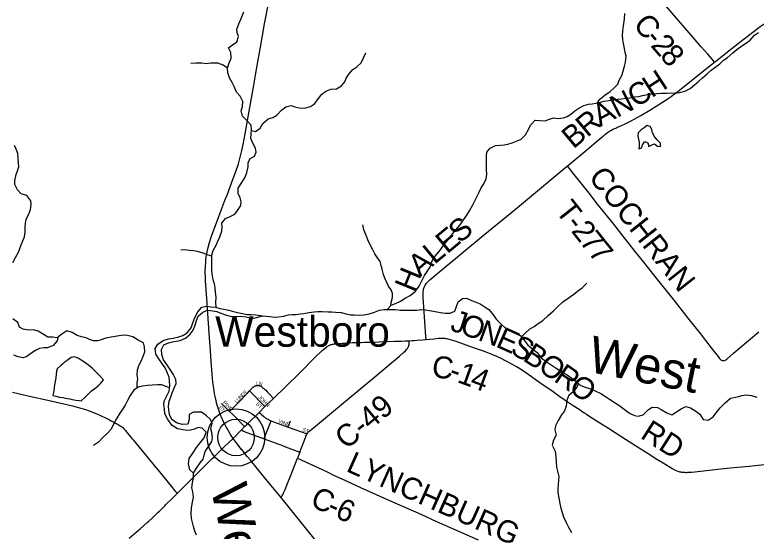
# Model space of a CAD drawing. Extents: x 1442749 to 1756758, y 235267 to 677782.
# Drawn here: x 1566168 to 1576295, y 468390 to 475450 of the extents above; entities that cross this region are included whole.
import ezdxf

# ---------------------------------------------------------------- set-up
doc = ezdxf.new("R2010")
doc.units = 0
for name, color, linetype in [('GM_X_County_Road', 7, 'Continuous'), ('GM_X_County_Road_Text', 7, 'Continuous'), ('GM_X_Minor_Lake', 7, 'Continuous'), ('GM_X_Minor_River', 7, 'Continuous'), ('GM_X_Minor_River_Text', 7, 'Continuous'), ('GM_X_Township_Road', 7, 'Continuous'), ('GM_X_Township_Road_Text', 7, 'Continuous'), ('GM_X_Township_Subdivision', 7, 'Continuous'), ('GM_X_Township_Subdivision_Text', 7, 'Continuous'), ('GM_X_Unincorporated', 7, 'Continuous'), ('GM_X_Unincorporated_Location', 7, 'Continuous'), ('GM_X_Unincorporated_Text', 7, 'Continuous'), ('GM_X_US_Route', 7, 'Continuous')]:
    doc.layers.add(name, color=color, linetype=linetype)

msp = doc.modelspace()

# ---------------------------------------------------------------- linework, layer by layer
at = {"layer": 'GM_X_County_Road'}
for points in [[(1575727, 474804), (1575694, 474843), (1575636, 474910), (1575545, 475013), (1575379, 475204), (1575061, 475571)], [(1575727, 474804), (1575741, 474814), (1575902, 474943), (1576071, 475078), (1576248, 475214), (1576326, 475271), (1576351, 475290), (1576377, 475307), (1576413, 475332), (1576448, 475352), (1576484, 475373), (1576507, 475388), (1576517, 475394)], [(1573711, 473382), (1574007, 473628), (1574142, 473742), (1574203, 473793), (1574227, 473812), (1574245, 473826), (1574264, 473841), (1574279, 473850), (1574292, 473858), (1574310, 473869), (1574332, 473880), (1574352, 473890), (1574376, 473902), (1574393, 473910), (1574457, 473937), (1574496, 473955), (1574531, 473972), (1574561, 473986), (1574595, 474004), (1574630, 474023), (1574719, 474074), (1574843, 474148), (1575015, 474256), (1575093, 474305), (1575133, 474333), (1575162, 474355), (1575191, 474377), (1575224, 474403), (1575455, 474588), (1575645, 474739), (1575727, 474804)], [(1571785, 471011), (1571783, 471051), (1571756, 471453), (1571746, 471587), (1571745, 471614), (1571745, 471632), (1571746, 471650), (1571746, 471666), (1571748, 471684), (1571751, 471698), (1571754, 471711), (1571759, 471721), (1571764, 471735), (1571770, 471747), (1571776, 471758), (1571783, 471769), (1571791, 471780), (1571801, 471791), (1571810, 471801), (1571819, 471810), (1571838, 471829), (1571891, 471873), (1571924, 471900), (1572028, 471986), (1572566, 472431), (1572959, 472754), (1573060, 472837), (1573226, 472977), (1573694, 473368), (1573711, 473382)], [(1571556, 470994), (1571592, 470996), (1571625, 470998), (1571664, 471001), (1571738, 471007), (1571785, 471011)], [(1571785, 471011), (1571837, 471016), (1571894, 471022), (1571955, 471028), (1571968, 471028), (1571980, 471029), (1571991, 471030), (1572003, 471030), (1572014, 471029), (1572027, 471029), (1572038, 471028), (1572050, 471026), (1572066, 471023), (1572084, 471019), (1572113, 471012), (1572179, 470992), (1572256, 470964), (1572330, 470937), (1572457, 470893), (1572578, 470851), (1572691, 470808), (1572748, 470784), (1572798, 470760), (1572874, 470721), (1572935, 470689), (1573021, 470642), (1573074, 470610), (1573163, 470549), (1573340, 470424), (1573520, 470298), (1573611, 470233), (1573686, 470181), (1573793, 470110), (1573876, 470057), (1573947, 470010), (1573977, 469990), (1574037, 469950), (1574145, 469881), (1574278, 469797), (1574460, 469681), (1574662, 469552), (1574820, 469452), (1574939, 469376), (1575022, 469323), (1575154, 469242), (1575186, 469225), (1575211, 469215), (1575225, 469210), (1575237, 469206), (1575249, 469203), (1575264, 469200), (1575280, 469198), (1575296, 469196), (1575302, 469195), (1575310, 469195), (1575320, 469195), (1575335, 469194), (1575348, 469194), (1575359, 469195), (1575396, 469197), (1575416, 469198), (1575652, 469224), (1575814, 469243), (1575945, 469257), (1576039, 469266), (1576199, 469281), (1576405, 469302)], [(1569700, 470206), (1570046, 470543), (1570065, 470562), (1570268, 470765), (1570368, 470861), (1570387, 470879), (1570405, 470894), (1570423, 470908), (1570440, 470919), (1570455, 470928), (1570466, 470933), (1570475, 470936), (1570480, 470938), (1570488, 470941), (1570498, 470944), (1570505, 470946), (1570511, 470947), (1570519, 470948), (1570529, 470950), (1570540, 470951), (1570554, 470953), (1570579, 470956), (1570608, 470958), (1570642, 470960), (1570659, 470961), (1570693, 470963), (1570738, 470966), (1570782, 470968), (1570824, 470969), (1570901, 470972), (1570946, 470973), (1571022, 470975), (1571143, 470978), (1571251, 470982), (1571355, 470986), (1571444, 470989), (1571504, 470992), (1571556, 470994)], [(1570160, 469721), (1570160, 469721), (1570164, 469727), (1570170, 469736), (1570177, 469745), (1570183, 469751), (1570197, 469764), (1570328, 469871), (1570550, 470055), (1570712, 470190), (1571086, 470501), (1571312, 470690), (1571421, 470781), (1571479, 470832), (1571505, 470856), (1571520, 470872), (1571531, 470887), (1571537, 470898), (1571542, 470907), (1571545, 470915), (1571548, 470924), (1571551, 470936), (1571553, 470944), (1571554, 470951), (1571556, 470967), (1571556, 470974), (1571556, 470979), (1571556, 470994)], [(1569585, 470093), (1569700, 470206)], [(1569504, 470015), (1569585, 470093)], [(1569307, 469821), (1569335, 469849), (1569350, 469864), (1569504, 470015)], [(1569263, 469776), (1569307, 469821)], [(1569148, 469659), (1569263, 469776)], [(1569263, 469776), (1569280, 469763), (1569286, 469760), (1569290, 469758), (1569295, 469756), (1569300, 469754), (1569573, 469652)], [(1570060, 469469), (1570137, 469670), (1570141, 469680), (1570142, 469682), (1570145, 469690), (1570150, 469701), (1570153, 469707), (1570155, 469711), (1570157, 469716), (1570160, 469721)], [(1568389, 468909), (1568445, 468965), (1568517, 469037), (1568738, 469258), (1568759, 469280), (1568863, 469382), (1568881, 469399), (1569007, 469523), (1569027, 469542), (1569148, 469659)], [(1569573, 469652), (1569822, 469560), (1569864, 469544), (1570060, 469469)], [(1569800, 468854), (1569810, 468865), (1569816, 468871), (1569819, 468875), (1569822, 468878), (1569825, 468883), (1569826, 468886), (1569829, 468890), (1569837, 468906), (1569844, 468922), (1569860, 468959), (1569902, 469064), (1569935, 469144), (1569944, 469167), (1569957, 469200), (1570029, 469387)], [(1570060, 469469), (1570029, 469387)], [(1570029, 469387), (1570368, 469234), (1570444, 469195), (1570511, 469161), (1570684, 469081), (1570890, 468989), (1571286, 468812), (1571714, 468621), (1571930, 468524), (1572043, 468473), (1572187, 468409), (1572496, 468271)], [(1567729, 468297), (1567859, 468406), (1567878, 468422), (1567977, 468508), (1567995, 468524), (1568047, 468572), (1568066, 468590), (1568128, 468650), (1568145, 468666), (1568218, 468739), (1568232, 468753), (1568306, 468826), (1568389, 468909)]]:
    msp.add_lwpolyline(points, dxfattribs=at)
at = {"layer": 'GM_X_Minor_Lake'}
for points in [[(1574725, 473878), (1574682, 473836), (1574677, 473794), (1574687, 473750), (1574696, 473704), (1574695, 473660), (1574693, 473618), (1574731, 473633), (1574744, 473673), (1574774, 473717), (1574816, 473702), (1574829, 473652), (1574868, 473671), (1574904, 473687), (1574946, 473654), (1574988, 473650), (1574986, 473696), (1574941, 473741), (1574914, 473774)], [(1574914, 473774), (1574905, 473785), (1574878, 473836), (1574869, 473880), (1574845, 473924), (1574804, 473935), (1574763, 473905), (1574725, 473878)], [(1567378, 470460), (1567336, 470503), (1567303, 470543), (1567259, 470584), (1567222, 470620), (1567174, 470661), (1567123, 470696), (1567075, 470729), (1567032, 470757), (1566984, 470774), (1566938, 470765), (1566883, 470725), (1566840, 470696), (1566818, 470674)], [(1566818, 470674), (1566802, 470658), (1566746, 470610), (1566739, 470577), (1566734, 470535), (1566727, 470489), (1566717, 470439), (1566710, 470391), (1566705, 470349), (1566699, 470307), (1566688, 470244), (1566728, 470234), (1566778, 470224), (1566824, 470217), (1566857, 470208), (1566919, 470198), (1566951, 470191), (1567003, 470182), (1567047, 470176), (1567076, 470171), (1567132, 470229), (1567173, 470266), (1567217, 470308), (1567260, 470341), (1567304, 470379), (1567341, 470416), (1567378, 470460)]]:
    msp.add_lwpolyline(points, dxfattribs=at)
at = {"layer": 'GM_X_Minor_River'}
for points in [[(1568920, 471452), (1568915, 471519), (1568916, 471590), (1568911, 471660), (1568905, 471718), (1568896, 471770), (1568879, 471829), (1568862, 471909), (1568859, 471973), (1568858, 472047), (1568857, 472100), (1568860, 472162), (1568879, 472226), (1568918, 472299), (1568943, 472357), (1568966, 472413), (1568997, 472493), (1568998, 472553), (1568996, 472603), (1569047, 472664), (1569102, 472688), (1569172, 472725), (1569211, 472776), (1569256, 472842), (1569259, 472892), (1569244, 472946), (1569220, 473005), (1569217, 473081), (1569269, 473156), (1569314, 473230), (1569337, 473296), (1569354, 473372), (1569357, 473426), (1569379, 473480), (1569442, 473519), (1569463, 473571), (1569456, 473627), (1569421, 473696), (1569393, 473760), (1569394, 473826), (1569401, 473876), (1569396, 473942), (1569335, 474003), (1569278, 474066), (1569259, 474139), (1569276, 474195), (1569281, 474265), (1569246, 474339), (1569198, 474394), (1569162, 474471), (1569136, 474525), (1569101, 474588), (1569076, 474656), (1569071, 474723), (1569092, 474781), (1569125, 474856), (1569118, 474933), (1569087, 474997), (1569140, 475040), (1569202, 475080), (1569221, 475152), (1569206, 475204), (1569201, 475254), (1569226, 475328), (1569261, 475402), (1569298, 475489)], [(1574126, 474246), (1574160, 474295), (1574229, 474352), (1574298, 474401), (1574348, 474446), (1574403, 474504), (1574424, 474556), (1574461, 474619), (1574476, 474679), (1574497, 474749), (1574508, 474803), (1574517, 474883), (1574506, 474933), (1574494, 474990), (1574483, 475058), (1574474, 475114), (1574469, 475172), (1574472, 475228), (1574481, 475300), (1574496, 475392), (1574501, 475467)], [(1571254, 471420), (1571308, 471479), (1571369, 471502), (1571435, 471535), (1571502, 471576), (1571567, 471612), (1571642, 471673), (1571689, 471738), (1571722, 471806), (1571763, 471886), (1571800, 471939), (1571845, 472011), (1571861, 472065), (1571882, 472116), (1571931, 472176), (1571982, 472239), (1572029, 472307), (1572082, 472370), (1572133, 472438), (1572190, 472509), (1572249, 472581), (1572288, 472632), (1572341, 472712), (1572378, 472771), (1572419, 472845), (1572448, 472899), (1572477, 472960), (1572506, 473018), (1572537, 473086), (1572576, 473139), (1572605, 473207), (1572614, 473273), (1572610, 473325), (1572612, 473452), (1572611, 473522), (1572616, 473572), (1572659, 473629), (1572735, 473662), (1572804, 473670), (1572854, 473673), (1572904, 473682), (1572960, 473699), (1573029, 473725), (1573083, 473752), (1573142, 473807), (1573183, 473883), (1573212, 473943), (1573277, 474010), (1573337, 474005), (1573411, 474002), (1573473, 474023), (1573526, 474043), (1573592, 474034), (1573662, 474041), (1573712, 474058), (1573763, 474093), (1573819, 474139), (1573874, 474172), (1573941, 474209), (1574005, 474228), (1574055, 474234), (1574105, 474241), (1574166, 474254), (1574218, 474270), (1574284, 474279), (1574346, 474288), (1574402, 474297), (1574457, 474303), (1574513, 474310), (1574567, 474315), (1574631, 474330), (1574693, 474335), (1574743, 474347), (1574812, 474362), (1574874, 474371), (1574932, 474376), (1575000, 474377), (1575072, 474380), (1575132, 474382), (1575182, 474381), (1575251, 474388), (1575319, 474405), (1575393, 474442), (1575448, 474489), (1575511, 474545), (1575562, 474590), (1575625, 474643), (1575679, 474695), (1575732, 474730), (1575797, 474779), (1575850, 474829), (1575900, 474864), (1575977, 474929), (1576030, 474975), (1576099, 475024), (1576151, 475059), (1576212, 475104), (1576271, 475170), (1576328, 475209)], [(1569400, 473870), (1569455, 473853), (1569520, 473901), (1569555, 473964), (1569630, 474028), (1569692, 474045), (1569748, 474078), (1569810, 474147), (1569870, 474191), (1569941, 474212), (1569994, 474191), (1570076, 474172), (1570142, 474177), (1570205, 474198), (1570259, 474233), (1570308, 474293), (1570355, 474360), (1570418, 474408), (1570484, 474433), (1570563, 474440), (1570631, 474479), (1570676, 474532), (1570695, 474586), (1570728, 474638), (1570785, 474701), (1570839, 474739), (1570900, 474792), (1570931, 474864), (1570964, 474931)], [(1569071, 474719), (1569014, 474762), (1568942, 474787), (1568844, 474790), (1568780, 474781), (1568720, 474788), (1568644, 474791), (1568571, 474786)], [(1566142, 472062), (1566175, 472134), (1566216, 472204), (1566234, 472256), (1566255, 472307), (1566278, 472359), (1566301, 472413), (1566308, 472479), (1566311, 472547), (1566314, 472601), (1566324, 472657), (1566359, 472725), (1566384, 472789), (1566389, 472855), (1566388, 472909), (1566331, 472978), (1566255, 473003), (1566202, 473058), (1566169, 473130), (1566166, 473185), (1566185, 473265), (1566204, 473316), (1566221, 473372), (1566219, 473428), (1566214, 473485), (1566207, 473553), (1566186, 473613), (1566161, 473664)], [(1571302, 471472), (1571307, 471517), (1571328, 471585), (1571325, 471639), (1571307, 471689), (1571274, 471742), (1571245, 471798), (1571222, 471849), (1571202, 471899), (1571187, 471974), (1571174, 472024), (1571157, 472076), (1571120, 472127), (1571086, 472183), (1571057, 472236), (1571026, 472297), (1570991, 472375), (1570962, 472446), (1570935, 472512), (1570922, 472581)], [(1568859, 472151), (1568810, 472166), (1568742, 472191), (1568664, 472216), (1568610, 472225), (1568554, 472230), (1568490, 472235), (1568434, 472232)], [(1573087, 471048), (1573135, 471093), (1573196, 471152), (1573264, 471188), (1573315, 471231), (1573379, 471272), (1573453, 471337), (1573524, 471405), (1573574, 471452), (1573653, 471527), (1573726, 471576), (1573803, 471631), (1573854, 471671), (1573916, 471716), (1573980, 471783)], [(1569555, 471335), (1569650, 471325), (1569720, 471318), (1569771, 471319), (1569839, 471332), (1569905, 471348), (1569955, 471353), (1570011, 471354), (1570065, 471361), (1570116, 471367), (1570186, 471380), (1570258, 471389), (1570308, 471394), (1570368, 471393), (1570444, 471388), (1570496, 471388), (1570548, 471385), (1570624, 471378), (1570696, 471363), (1570752, 471350), (1570802, 471347), (1570868, 471343), (1570942, 471348), (1571006, 471361), (1571079, 471386), (1571151, 471413), (1571219, 471420), (1571290, 471421), (1571364, 471420), (1571436, 471411), (1571518, 471412), (1571588, 471413), (1571654, 471410), (1571726, 471419), (1571782, 471416), (1571834, 471408), (1571910, 471396), (1571982, 471381), (1572046, 471371), (1572114, 471372), (1572178, 471399), (1572199, 471463), (1572222, 471527), (1572283, 471572), (1572339, 471575), (1572406, 471544), (1572458, 471525), (1572526, 471500), (1572579, 471460), (1572643, 471421), (1572706, 471344), (1572741, 471291), (1572816, 471218), (1572867, 471171), (1572939, 471138), (1573005, 471107), (1573072, 471066), (1573141, 470983), (1573174, 470932), (1573238, 470885), (1573301, 470834), (1573356, 470761), (1573425, 470712), (1573495, 470665), (1573562, 470620), (1573647, 470563), (1573713, 470526), (1573778, 470481), (1573832, 470440), (1573891, 470387), (1573945, 470364), (1574019, 470341), (1574094, 470308), (1574174, 470273), (1574237, 470232), (1574291, 470195), (1574368, 470144), (1574420, 470111), (1574491, 470058), (1574564, 470005), (1574632, 469974), (1574684, 469963), (1574752, 469979), (1574823, 470052), (1574876, 470085), (1574948, 470082), (1574999, 470055), (1575073, 470010), (1575143, 469983), (1575205, 470020), (1575268, 470064), (1575332, 470095), (1575396, 470078), (1575472, 470033), (1575525, 469992), (1575572, 469917), (1575640, 469910), (1575705, 469952), (1575746, 470007), (1575803, 470076), (1575870, 470146)], [(1568608, 469182), (1568559, 469231), (1568542, 469309), (1568551, 469386), (1568598, 469457), (1568649, 469533), (1568698, 469598), (1568753, 469665), (1568783, 469743), (1568727, 469800), (1568673, 469809), (1568621, 469785), (1568569, 469770), (1568517, 469769), (1568465, 469774), (1568391, 469789), (1568317, 469836), (1568259, 469915), (1568218, 469993), (1568211, 470064), (1568203, 470118), (1568208, 470168), (1568274, 470303), (1568285, 470377), (1568282, 470448), (1568275, 470498), (1568254, 470552), (1568223, 470623), (1568186, 470675), (1568137, 470748), (1568095, 470811), (1568085, 470889), (1568123, 470949), (1568194, 470996), (1568265, 471021), (1568331, 471030), (1568407, 471047), (1568462, 471067), (1568522, 471104), (1568575, 471171), (1568598, 471241), (1568625, 471313), (1568668, 471389), (1568723, 471452), (1568788, 471469), (1568844, 471456), (1568908, 471455), (1568969, 471437), (1569021, 471426), (1569089, 471413), (1569153, 471396), (1569211, 471381), (1569279, 471366), (1569335, 471351), (1569397, 471355), (1569461, 471348), (1569555, 471335)], [(1568608, 469182), (1568649, 469252), (1568700, 469323), (1568739, 469375), (1568752, 469429), (1568767, 469481), (1568802, 469536), (1568859, 469618), (1568870, 469670), (1568861, 469738), (1568847, 469788), (1568862, 469862), (1568841, 469915), (1568780, 469974), (1568717, 470019), (1568663, 470019), (1568608, 470016), (1568550, 469985), (1568549, 469917), (1568530, 469855), (1568454, 469848), (1568378, 469871), (1568313, 469918), (1568282, 469987), (1568273, 470049), (1568269, 470099), (1568278, 470167), (1568297, 470225), (1568318, 470281), (1568341, 470337), (1568370, 470408), (1568365, 470463), (1568330, 470537), (1568291, 470600), (1568245, 470667), (1568200, 470735), (1568177, 470806), (1568172, 470872), (1568203, 470938), (1568266, 470965), (1568322, 470980), (1568372, 470990), (1568424, 470999), (1568497, 471030), (1568564, 471085), (1568605, 471137), (1568630, 471207), (1568649, 471271), (1568674, 471330), (1568734, 471384), (1568801, 471413), (1568873, 471402), (1568929, 471393), (1568984, 471370), (1569060, 471345), (1569128, 471326), (1569200, 471327), (1569254, 471330), (1569324, 471319), (1569378, 471309), (1569432, 471302), (1569555, 471335)], [(1567841, 470353), (1567839, 470418), (1567846, 470470), (1567841, 470524), (1567842, 470594), (1567863, 470656), (1567892, 470716), (1567917, 470769), (1567942, 470843), (1567939, 470909), (1567925, 470964), (1567854, 471001), (1567779, 471048), (1567707, 471067), (1567653, 471070), (1567593, 471062), (1567540, 471051), (1567484, 471044), (1567412, 471029), (1567349, 471006), (1567299, 470992), (1567249, 470993), (1567195, 471006), (1567144, 471036), (1567078, 471049), (1567018, 471066), (1566953, 471105), (1566877, 471128), (1566808, 471083), (1566747, 471032), (1566685, 471041), (1566617, 471044), (1566544, 471089), (1566488, 471124), (1566416, 471141), (1566354, 471139), (1566283, 471152), (1566231, 471179), (1566210, 471244), (1566140, 471295)], [(1566757, 471040), (1566745, 470994), (1566690, 470930), (1566613, 470899), (1566563, 470896), (1566507, 470889), (1566450, 470859), (1566388, 470818), (1566331, 470777), (1566281, 470759), (1566215, 470772), (1566155, 470799)], [(1573868, 470408), (1573847, 470360), (1573800, 470298), (1573733, 470241), (1573706, 470177), (1573697, 470101), (1573676, 470035), (1573635, 469980), (1573590, 469904), (1573555, 469830), (1573546, 469774), (1573563, 469704), (1573524, 469634), (1573509, 469565), (1573548, 469486), (1573557, 469408), (1573562, 469339), (1573569, 469265), (1573586, 469193), (1573597, 469140), (1573596, 469084), (1573589, 469028), (1573584, 468972), (1573586, 468918), (1573593, 468868), (1573611, 468767), (1573626, 468703), (1573644, 468647), (1573663, 468588), (1573698, 468508), (1573731, 468445), (1573774, 468370)], [(1568281, 470351), (1568237, 470368), (1568169, 470391), (1568115, 470392), (1568045, 470385), (1567979, 470380), (1567913, 470372), (1567853, 470361), (1567792, 470318), (1567743, 470244), (1567706, 470175), (1567677, 470113), (1567642, 470061), (1567601, 470002), (1567550, 469924), (1567515, 469855), (1567482, 469787), (1567433, 469732), (1567368, 469670), (1567311, 469607), (1567242, 469562)], [(1575870, 470146), (1575943, 470209), (1575995, 470220), (1576051, 470233), (1576103, 470247), (1576158, 470256), (1576233, 470245), (1576305, 470222)], [(1568601, 468928), (1568587, 468984), (1568594, 469052), (1568609, 469118), (1568608, 469182)], [(1568650, 468334), (1568625, 468392), (1568608, 468455), (1568581, 468563), (1568576, 468633), (1568581, 468708), (1568595, 468786), (1568608, 468854), (1568601, 468928)]]:
    msp.add_lwpolyline(points, dxfattribs=at)
at = {"layer": 'GM_X_Township_Road'}
for points in [[(1573711, 473382), (1573739, 473349), (1573759, 473324), (1573783, 473296), (1573864, 473193), (1574009, 473010), (1574124, 472863), (1574345, 472586), (1574457, 472445), (1574639, 472216), (1574755, 472069), (1574893, 471894), (1575187, 471524), (1575361, 471303), (1575455, 471185), (1575532, 471087), (1575601, 470999), (1575680, 470899), (1575775, 470777), (1575795, 470751), (1575806, 470739), (1575813, 470733), (1575820, 470729), (1575828, 470725), (1575841, 470723), (1575852, 470723), (1575863, 470725), (1575872, 470729), (1575881, 470734), (1575894, 470744), (1575983, 470822), (1576050, 470880), (1576331, 471117)], [(1566135, 470289), (1566368, 470237), (1566618, 470180), (1566957, 470102), (1567052, 470078), (1567118, 470058), (1567195, 470030), (1567297, 469989), (1567321, 469979), (1567364, 469959), (1567386, 469949), (1567462, 469911), (1567485, 469899), (1567530, 469876), (1567554, 469862), (1567579, 469849), (1567593, 469841), (1567614, 469828), (1567629, 469816), (1567641, 469806), (1567659, 469788), (1567671, 469776), (1567679, 469766), (1567690, 469753), (1567704, 469735), (1567751, 469677), (1567766, 469658), (1567782, 469639), (1568096, 469259), (1568125, 469223), (1568321, 468982), (1568336, 468964), (1568354, 468943), (1568359, 468937), (1568362, 468934), (1568365, 468931), (1568371, 468925), (1568376, 468920), (1568380, 468917), (1568389, 468909)]]:
    msp.add_lwpolyline(points, dxfattribs=at)
at = {"layer": 'GM_X_Township_Subdivision'}
for points in [[(1569102, 470026), (1569222, 470150), (1569344, 470277), (1569375, 470310)], [(1569375, 470310), (1569399, 470336), (1569410, 470347), (1569416, 470353), (1569421, 470357), (1569426, 470361), (1569430, 470364), (1569432, 470365), (1569438, 470369), (1569443, 470372), (1569448, 470374), (1569452, 470376), (1569457, 470378), (1569461, 470379), (1569466, 470380), (1569472, 470381), (1569479, 470382), (1569483, 470383), (1569487, 470383), (1569492, 470383), (1569497, 470382), (1569503, 470381), (1569507, 470380), (1569511, 470379), (1569514, 470378), (1569519, 470377), (1569526, 470373), (1569532, 470369), (1569536, 470367), (1569542, 470363), (1569547, 470359), (1569552, 470355), (1569557, 470351), (1569569, 470341), (1569578, 470332), (1569590, 470321), (1569620, 470290), (1569630, 470280), (1569649, 470260), (1569691, 470215), (1569700, 470206)], [(1569585, 470093), (1569573, 470106), (1569383, 470301), (1569375, 470310)], [(1568992, 470134), (1569102, 470026)], [(1569102, 470026), (1569149, 469980), (1569307, 469821)], [(1569504, 470015), (1569524, 469997), (1569543, 469981), (1569567, 469960), (1569573, 469955), (1569584, 469946), (1569592, 469940), (1569600, 469934), (1569607, 469930), (1569612, 469927), (1569622, 469921), (1569632, 469915), (1569641, 469910), (1569648, 469907), (1569656, 469903), (1569665, 469899), (1569669, 469898)], [(1569573, 469652), (1569580, 469670), (1569660, 469874), (1569664, 469885), (1569669, 469898)], [(1569669, 469898), (1569671, 469897), (1569679, 469893), (1569690, 469889), (1569702, 469884), (1569713, 469880), (1569901, 469813)], [(1569909, 469833), (1569932, 469899)], [(1569901, 469813), (1569908, 469832), (1569909, 469833)], [(1569901, 469813), (1570160, 469721)]]:
    msp.add_lwpolyline(points, dxfattribs=at)
at = {"layer": 'GM_X_Unincorporated'}
for radius in [393, 249]:
    msp.add_circle((1569189, 469671), radius, dxfattribs=at)
at = {"layer": 'GM_X_Unincorporated_Location'}
msp.add_line((1569189, 469671), (1569189, 469671), dxfattribs=at)
at = {"layer": 'GM_X_US_Route'}
for points in [[(1568896, 470269), (1568895, 470274), (1568884, 470345), (1568874, 470427), (1568865, 470535), (1568852, 470708), (1568840, 470859), (1568827, 471035), (1568799, 471431), (1568789, 471572), (1568774, 471811), (1568772, 471839), (1568771, 471855), (1568771, 471878), (1568770, 471912), (1568770, 471939), (1568770, 471966), (1568771, 471991), (1568772, 472009), (1568775, 472063), (1568778, 472093), (1568783, 472139), (1568793, 472204), (1568807, 472269), (1568825, 472335), (1568855, 472426), (1568885, 472509), (1568936, 472644), (1568988, 472779), (1569043, 472923), (1569067, 472984), (1569152, 473211), (1569188, 473310), (1569221, 473413), (1569247, 473504), (1569269, 473593), (1569287, 473679), (1569314, 473824), (1569354, 474054), (1569392, 474260), (1569426, 474461), (1569455, 474626), (1569487, 474806), (1569523, 475007), (1569580, 475326), (1569645, 475678)], [(1569111, 469717), (1569108, 469723), (1569067, 469795), (1569059, 469808), (1569035, 469854), (1569025, 469874), (1569009, 469910), (1568997, 469937), (1568974, 469992), (1568947, 470070), (1568929, 470126), (1568912, 470193), (1568896, 470269)], [(1569265, 469508), (1569191, 469602), (1569177, 469620), (1569148, 469659), (1569131, 469686), (1569123, 469698), (1569115, 469712), (1569111, 469717)], [(1570272, 468273), (1570119, 468461), (1569800, 468854), (1569577, 469123), (1569385, 469359), (1569343, 469412), (1569267, 469505), (1569265, 469508)]]:
    msp.add_lwpolyline(points, dxfattribs=at)

# ---------------------------------------------------------------- texts
at = {"layer": 'GM_X_County_Road_Text'}
for s, rotation, p in [('C', 310.4222, (1574602, 475309)), ('-', 310.4956, (1574762, 475121)), ('2', 310.7815, (1574843, 475027)), ('8', 311.8588, (1574968, 474882)), ('H', 32.9849, (1574867, 474307)), ('C', 32.2916, (1574655, 474173)), ('N', 27.0017, (1574393, 474038)), ('A', 28.1357, (1574162, 473915)), ('R', 39.6839, (1573986, 473766)), ('B', 39.9442, (1573797, 473608)), ('S', 39.6097, (1572246, 472316)), ('E', 39.6116, (1572073, 472173)), ('L', 39.6163, (1571900, 472030)), ('A', 40.8403, (1571702, 471858)), ('H', 67.7511, (1571624, 471644)), ('J', 341.9873, (1572101, 471139)), ('O', 340.3197, (1572233, 471096)), ('N', 339.804, (1572481, 471007)), ('E', 335.8917, (1572723, 470918)), ('S', 330.3854, (1572921, 470830)), ('B', 326.6, (1573093, 470733)), ('C', 352.8193, (1571853, 470499)), ('O', 325.6765, (1573298, 470598)), ('1', 340.2303, (1572196, 470431)), ('4', 339.599, (1572369, 470368)), ('R', 325.655, (1573516, 470449)), ('-', 340.2356, (1572080, 470472)), ('O', 325.7104, (1573719, 470310)), ('C-49', 39.6736, (1570696, 469497)), ('RD', 327.3772, (1574699, 469674)), ('LYNCHBURG', 335.9252, (1570679, 469216)), ('C', 335.1379, (1570186, 468742)), ('6', 336.0618, (1570527, 468584)), ('-', 335.3129, (1570411, 468638))]:
    msp.add_text(s, height=300, rotation=rotation, dxfattribs=at).set_placement(p)
at = {"layer": 'GM_X_Minor_River_Text'}
for rotation, p in [(348.6553, (1573974, 470575)), (282.3346, (1568842, 468980))]:
    msp.add_text('West', height=500, rotation=rotation, dxfattribs=at).set_placement(p)
at = {"layer": 'GM_X_Township_Road_Text'}
for s, rotation, p in [('COCHRAN', 308.2909, (1573994, 473227)), ('T', 308.1746, (1573543, 472766)), ('-', 308.1966, (1573681, 472589)), ('2', 308.2164, (1573758, 472493)), ('7', 308.3756, (1573873, 472347)), ('7', 309.0495, (1573990, 472199))]:
    msp.add_text(s, height=300, rotation=rotation, dxfattribs=at).set_placement(p)
at = {"layer": 'GM_X_Township_Subdivision_Text'}
for s, rotation, p in [('L', 358.4699, (1569464, 470390)), ('N', 343.6943, (1569495, 470389)), ('Y', 48.1611, (1569317, 470259)), ('U', 46.9011, (1569226, 470162)), ('N', 46.9014, (1569256, 470194)), ('D', 46.8934, (1569286, 470226)), ('JOHN', 314.9978, (1569488, 470216)), ('ST', 312.5072, (1568946, 470082)), ('PINE', 313.6685, (1569004, 470145)), ('L', 46.8937, (1569202, 470136)), ('ST', 314.9955, (1569454, 470124)), ('VINE', 341.0279, (1569762, 469875)), ('ST', 338.1961, (1570092, 469760))]:
    msp.add_text(s, height=50, rotation=rotation, dxfattribs=at).set_placement(p)
at = {"layer": 'GM_X_Unincorporated_Text'}
msp.add_text('Westboro', height=417, rotation=0, dxfattribs=at).set_placement((1568904, 470912))

doc.saveas('drawing.dxf')
